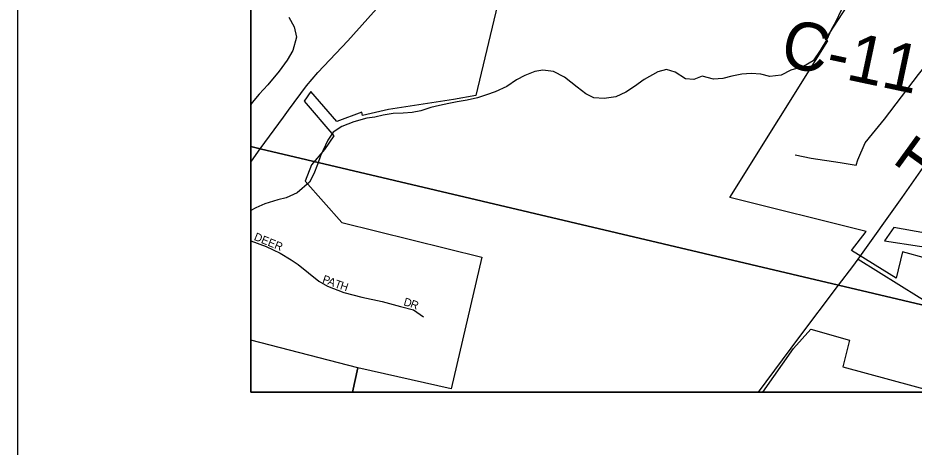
# Model space of a CAD drawing. Extents: x 0 to 34, y -6.2 to 22.
# Drawn here: x 2 to 3.061, y 14.325 to 14.833 of the extents above; entities that cross this region are included whole.
import ezdxf

# ---------------------------------------------------------------- set-up
doc = ezdxf.new("R2010")
doc.units = 0
for name, color, linetype in [('GM_X_City_Street', 7, 'Continuous'), ('GM_X_Corporation', 7, 'Continuous'), ('GM_X_County_Road', 7, 'Continuous'), ('GM_X_County_Road_Text', 7, 'Continuous'), ('GM_X_Minor_River', 7, 'Continuous'), ('GM_X_Township', 7, 'Continuous'), ('GM_X_Township_Road', 7, 'Continuous'), ('GM_X_Township_Road_Text', 7, 'Continuous'), ('GM_X_Township_Subdivision', 7, 'Continuous'), ('GM_X_Township_Subdivision_Text', 7, 'Continuous'), ('GM_X_US_Route', 7, 'Continuous'), ('SH_Border', 7, 'Continuous'), ('SH_Data', 7, 'Continuous')]:
    doc.layers.add(name, color=color, linetype=linetype)

msp = doc.modelspace()

# ---------------------------------------------------------------- linework, layer by layer
at = {"layer": 'GM_X_City_Street'}
msp.add_lwpolyline([(2.9945, 14.5473), (3.0668, 14.5025), (3.0901, 14.4886), (3.1037, 14.4805), (3.1283, 14.4686), (3.156, 14.4553), (3.1605, 14.4535), (3.1682, 14.4513), (3.1756, 14.4499), (3.1861, 14.4491), (3.1949, 14.45), (3.2164, 14.4564), (3.3102, 14.4887), (3.3289, 14.4933), (3.3419, 14.4941), (3.3521, 14.4938), (3.3763, 14.4893), (3.4064, 14.4824), (3.4257, 14.4785), (3.4385, 14.4785), (3.4515, 14.4806), (3.5384, 14.5145)], dxfattribs=at)
at = {"layer": 'GM_X_Corporation'}
msp.add_line((2.3961, 14.3902), (2.8818, 14.3902), dxfattribs=at)
for points in [[(3.1047, 14.5403), (3.0469, 14.5558), (3.0393, 14.5248), (2.9865, 14.5576), (3.0038, 14.5799), (2.8427, 14.6201), (2.9585, 14.8054), (2.9558, 14.8072), (2.9917, 14.8625), (2.9818, 14.8648), (3.0297, 14.9386), (3.0049, 14.9547), (2.9977, 14.9658), (3.0189, 14.9901), (3.0848, 14.9747)], [(2.5718, 14.8667), (2.5418, 14.741), (2.5154, 14.7363), (2.4386, 14.7244), (2.408, 14.7173), (2.4071, 14.721), (2.3775, 14.71), (2.3468, 14.7456), (2.3387, 14.7342), (2.374, 14.693), (2.3628, 14.6771), (2.3476, 14.659), (2.3398, 14.6394), (2.3832, 14.5906), (2.5491, 14.5496), (2.5129, 14.3939), (2.4024, 14.4189), (2.3961, 14.3902)], [(3.1118, 14.5712), (3.0366, 14.5846), (3.0258, 14.5691), (3.1084, 14.5564)], [(2.8818, 14.3902), (2.918, 14.4415), (2.9386, 14.4646), (2.9843, 14.4515), (2.9764, 14.4198), (3.0868, 14.3902)], [(2.2755, 14.4516), (2.2755, 14.3902), (2.3961, 14.3902)], [(2.3961, 14.3902), (2.4024, 14.4189), (2.2755, 14.4516)]]:
    msp.add_lwpolyline(points, dxfattribs=at)
at = {"layer": 'GM_X_County_Road'}
for points in [[(2.3204, 14.7236), (2.3415, 14.7525), (2.3549, 14.768), (2.3905, 14.8057), (2.4479, 14.8702), (2.4643, 14.8839), (2.4735, 14.8939)], [(2.2755, 14.6621), (2.2763, 14.6634), (2.2868, 14.6777), (2.3144, 14.7154), (2.3204, 14.7236)]]:
    msp.add_lwpolyline(points, dxfattribs=at)
at = {"layer": 'GM_X_Minor_River'}
for points in [[(2.9743, 14.8418), (2.968, 14.8282), (2.9626, 14.8184), (2.9575, 14.8071), (2.9494, 14.7939), (2.9412, 14.7819), (2.9298, 14.7752), (2.9149, 14.7709), (2.9035, 14.7649), (2.8898, 14.7632), (2.8792, 14.766), (2.8679, 14.767), (2.8569, 14.7663), (2.8451, 14.7638), (2.8344, 14.761), (2.8234, 14.7603), (2.8099, 14.7639), (2.7999, 14.7599), (2.7901, 14.7604), (2.7777, 14.7686), (2.7675, 14.7717), (2.7572, 14.7688), (2.7412, 14.7599), (2.7297, 14.7517), (2.7194, 14.7447), (2.7076, 14.7391), (2.6939, 14.7374), (2.6818, 14.7383), (2.672, 14.743), (2.6619, 14.7508), (2.6469, 14.7624), (2.6337, 14.7694), (2.6212, 14.7707), (2.6117, 14.7693), (2.5999, 14.7645), (2.59, 14.7593), (2.5785, 14.7515), (2.5648, 14.7452), (2.5545, 14.7416), (2.5438, 14.7383), (2.5317, 14.7354), (2.5199, 14.7333), (2.51, 14.7316), (2.499, 14.729), (2.4887, 14.7265), (2.4769, 14.7229), (2.4667, 14.7208), (2.456, 14.7201), (2.4443, 14.7195), (2.4321, 14.7178), (2.4223, 14.7153), (2.4128, 14.7139), (2.3975, 14.7099), (2.3835, 14.7044), (2.3731, 14.6977), (2.3666, 14.6879), (2.3583, 14.6695), (2.3544, 14.6593), (2.3501, 14.6483), (2.345, 14.6385), (2.3305, 14.6258), (2.3175, 14.6199), (2.3076, 14.6174), (2.2924, 14.6126), (2.2817, 14.6082), (2.2755, 14.6048)], [(2.3208, 14.8336), (2.3271, 14.8221), (2.3296, 14.8099), (2.3252, 14.794), (2.3186, 14.7827), (2.3093, 14.7696), (2.2958, 14.7534), (2.2854, 14.7426), (2.2773, 14.7324), (2.2755, 14.7302)]]:
    msp.add_lwpolyline(points, dxfattribs=at)
at = {"layer": 'GM_X_Township'}
msp.add_line((2.2755, 20.3847), (2.2755, 14.6804), dxfattribs=at)
for points in [[(2.2755, 14.6804), (2.2868, 14.6777), (2.9712, 14.5166), (3.0901, 14.4886), (3.2164, 14.4564), (3.3231, 14.4338), (3.3342, 14.4312), (3.3909, 14.4178), (3.4466, 14.4047), (3.5084, 14.3902)], [(2.2755, 14.6804), (2.2755, 14.3902), (3.5084, 14.3902)], [(3.5084, 14.3902), (3.4466, 14.4047), (3.3909, 14.4178), (3.3342, 14.4312), (3.3231, 14.4338), (3.2164, 14.4564), (3.0901, 14.4886), (2.9712, 14.5166), (2.2868, 14.6777), (2.2755, 14.6804)]]:
    msp.add_lwpolyline(points, dxfattribs=at)
at = {"layer": 'GM_X_Township_Road'}
msp.add_lwpolyline([(2.9201, 14.6707), (2.9389, 14.6668), (2.9731, 14.6616), (2.9923, 14.6583), (2.9939, 14.6649), (3.0029, 14.6849), (3.0115, 14.6955), (3.0258, 14.713), (3.0658, 14.7658), (3.1174, 14.8308)], dxfattribs=at)
at = {"layer": 'GM_X_Township_Subdivision'}
msp.add_lwpolyline([(2.2755, 14.5691), (2.2758, 14.569), (2.294, 14.5624), (2.3103, 14.5546), (2.3234, 14.5465), (2.3316, 14.5411), (2.356, 14.5213), (2.3665, 14.5155), (2.3859, 14.5077), (2.4072, 14.5023), (2.4312, 14.4972), (2.4529, 14.4914), (2.468, 14.4875), (2.48, 14.479)], dxfattribs=at)
at = {"layer": 'GM_X_US_Route'}
for points in [[(2.9881, 14.5388), (2.9945, 14.5473), (3.0467, 14.6204), (3.135, 14.7465)], [(2.9244, 14.4541), (2.9712, 14.5166), (2.9881, 14.5388)], [(2.8766, 14.3902), (2.9244, 14.4541)]]:
    msp.add_lwpolyline(points, dxfattribs=at)
at = {"layer": 'SH_Border'}
msp.add_lwpolyline([(2, 21.5), (33.5, 21.5), (33.5, 0.5), (2, 0.5)], close=True, dxfattribs=at)
at = {"layer": 'SH_Data'}
msp.add_lwpolyline([(9.0755, 21.1902), (9.0755, 14.3902), (2.2755, 14.3902), (2.2755, 21.1902)], close=True, dxfattribs=at)

# ---------------------------------------------------------------- texts
at = {"layer": 'GM_X_County_Road_Text'}
msp.add_text('C-11', height=0.05682, rotation=347.9806, dxfattribs=at).set_placement((2.9002, 14.7769))
at = {"layer": 'GM_X_Township_Road_Text'}
msp.add_text('T', height=0.0568, rotation=54.0593, dxfattribs=at).set_placement((3.0831, 14.6242))
at = {"layer": 'GM_X_Township_Subdivision_Text'}
for s, rotation, p in [('DEER', 337.6199, (2.2786, 14.5703)), ('P', 342.5498, (2.3597, 14.5197)), ('A', 336.9162, (2.3658, 14.5178)), ('T', 340.1087, (2.374, 14.5143)), ('H', 341.6853, (2.3805, 14.512)), ('D', 344.1927, (2.4558, 14.4929)), ('R', 339.2763, (2.4636, 14.4907))]:
    msp.add_text(s, height=0.00947, rotation=rotation, dxfattribs=at).set_placement(p)

doc.saveas('drawing.dxf')
